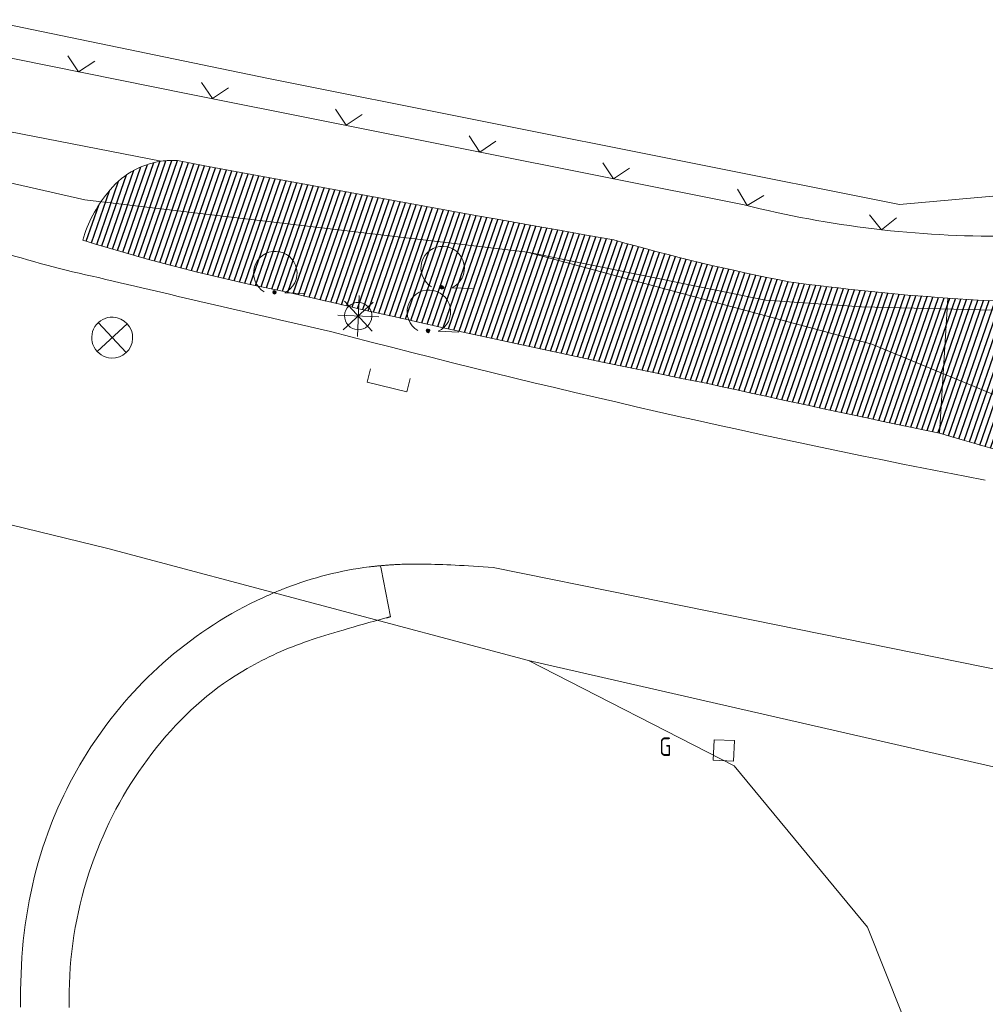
# Model space of a CAD drawing. Header units: metres. Extents: x 345144 to 348639, y 5629211 to 5635235.
# Tile 867 of 1056: x 347948 to 347983, y 5630359 to 5630395. Entities that reach past the tile are written whole.
import ezdxf

# ---------------------------------------------------------------- set-up
doc = ezdxf.new("R2010")
doc.units = ezdxf.units.M
doc.header["$MEASUREMENT"] = 0
for name, color, linetype in [('028 Geländeform', 7, 'Continuous'), ('065-066 Ver_Entsorgung', 7, 'Continuous'), ('065-066 Ver_Entsorgung Ausg.', 7, 'Continuous'), ('081-083 Topographie', 7, 'Continuous'), ('AX Flurstück', 7, 'Continuous'), ('Definitionslinie', 7, 'Continuous')]:
    doc.layers.add(name, color=color, linetype=linetype)
doc.styles.add('DIN-6776-IT', font='txt', dxfattribs={"height": 1})
pattern_1 = [(250.9552151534, (0, 0), (0.1890527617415, -0.065261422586), [])]

# ---------------------------------------------------------------- blocks, each defined once
blk = doc.blocks.new('alk_3504_nrw')
at = {"color": 134, "lineweight": 5, "true_color": 0x00b2b2, "flags": 128}
for points in [[(-0.729333, -0.684), (-0.707333, -0.707333), (0.707333, 0.707333)], [(-0.707333, 0.707333), (0.707333, -0.707333)]]:
    blk.add_lwpolyline(points, dxfattribs=at)
at = {"color": 134, "lineweight": 5, "true_color": 0x00b2b2}
for start, end in [(90, -90), (-90, 90)]:
    blk.add_arc((0, 0), 1, start, end, dxfattribs=at)
blk = doc.blocks.new('alk_5742_nrw')
at = {"color": 134, "lineweight": 5, "true_color": 0x00b2b2, "flags": 128}
for points in [[(0, -1), (0, 1)], [(0.707333, -0.707333), (-0.707333, 0.707333)], [(-0.707333, -0.707333), (0.707333, 0.707333)], [(1, 0), (-1, 0)]]:
    blk.add_lwpolyline(points, dxfattribs=at)
at = {"color": 134, "lineweight": 5, "true_color": 0x00b2b2}
for start, end in [(0, 180), (180, 0)]:
    blk.add_arc((0, 0), 0.666667, start, end, dxfattribs=at)
blk = doc.blocks.new('alk_3426_nrw')
at = {"color": 134, "lineweight": 5, "true_color": 0x00b2b2, "flags": 128}
blk.add_lwpolyline([(-1, -1), (-1, 1), (1, 1), (1, -1), (-1, -1)], dxfattribs=at)
blk = doc.blocks.new('alk_7100_nrwx2')
at = {"true_color": 0x2e2e2e}
h = blk.add_hatch(color=250, dxfattribs=at)
edge = h.paths.add_edge_path(flags=0)
edge.add_arc((0.024073, -0.597267), 0.057254, 180, 360, ccw=False)
edge.add_arc((0.024073, -0.597267), 0.057255, 0, 180, ccw=False)
at = {"color": 250, "lineweight": 5, "true_color": 0x2e2e2e, "flags": 128}
blk.add_lwpolyline([(0.349382, -0.597267), (1, -0.597267)], dxfattribs=at)
at = {"color": 250, "lineweight": 5, "true_color": 0x2e2e2e}
for centre, radius, start, end in [((0.024073, 0.012362), 0.690995, -61.9148169, -118.0851831), ((0.024073, -0.597267), 0.057255, 0, 180), ((0.024073, -0.597267), 0.057254, 180, 0)]:
    blk.add_arc(centre, radius, start, end, dxfattribs=at)
blk = doc.blocks.new('swc_strasseneinlauf')
at = {"color": 7, "lineweight": 5, "flags": 128}
blk.add_lwpolyline([(-1, 0), (-1, -0.666667), (1, -0.666667), (1, 0)], dxfattribs=at)

msp = doc.modelspace()

# ---------------------------------------------------------------- hatches: boundary and pattern name
at = {"layer": '028 Geländeform', "true_color": 0xb27500}
h = msp.add_hatch(dxfattribs=at)
h.set_pattern_fill('_USER', color=44, scale=0.2, angle=250.9552152, style=0, pattern_type=0)
h.set_pattern_definition(pattern_1)
edge = h.paths.add_edge_path(flags=0)
edge.add_line((347996.101, 5630377.198), (347995.091, 5630377.323))
edge.add_line((347995.091, 5630377.323), (347995.091, 5630377.323))
edge.add_line((347995.091, 5630377.323), (347994.663625, 5630377.37725))
edge.add_line((347994.663625, 5630377.37725), (347994.236188, 5630377.430969))
edge.add_line((347994.236188, 5630377.430969), (347993.80875, 5630377.484688))
edge.add_line((347993.80875, 5630377.484688), (347993.38125, 5630377.537875))
edge.add_line((347993.38125, 5630377.537875), (347992.95375, 5630377.591063))
edge.add_line((347992.95375, 5630377.591063), (347992.526188, 5630377.643719))
edge.add_line((347992.526188, 5630377.643719), (347992.098625, 5630377.696375))
edge.add_line((347992.098625, 5630377.696375), (347991.671, 5630377.7485))
edge.add_line((347991.671, 5630377.7485), (347991.243375, 5630377.800625))
edge.add_line((347991.243375, 5630377.800625), (347990.815688, 5630377.852219))
edge.add_line((347990.815688, 5630377.852219), (347990.388, 5630377.903813))
edge.add_line((347990.388, 5630377.903813), (347989.96025, 5630377.954875))
edge.add_line((347989.96025, 5630377.954875), (347989.5325, 5630378.005938))
edge.add_line((347989.5325, 5630378.005938), (347989.104688, 5630378.056469))
edge.add_line((347989.104688, 5630378.056469), (347988.676875, 5630378.107))
edge.add_line((347988.676875, 5630378.107), (347988.249, 5630378.157))
edge.add_line((347988.249, 5630378.157), (347988.249, 5630378.157))
edge.add_line((347988.249, 5630378.157), (347987.827625, 5630378.277375))
edge.add_line((347987.827625, 5630378.277375), (347987.406375, 5630378.398187))
edge.add_line((347987.406375, 5630378.398187), (347986.985125, 5630378.519))
edge.add_line((347986.985125, 5630378.519), (347986.564, 5630378.64025))
edge.add_line((347986.564, 5630378.64025), (347986.142875, 5630378.7615))
edge.add_line((347986.142875, 5630378.7615), (347985.721875, 5630378.883188))
edge.add_line((347985.721875, 5630378.883188), (347985.300875, 5630379.004875))
edge.add_line((347985.300875, 5630379.004875), (347984.88, 5630379.127))
edge.add_line((347984.88, 5630379.127), (347984.459125, 5630379.249125))
edge.add_line((347984.459125, 5630379.249125), (347984.038375, 5630379.371688))
edge.add_line((347984.038375, 5630379.371688), (347983.617625, 5630379.49425))
edge.add_line((347983.617625, 5630379.49425), (347983.197, 5630379.61725))
edge.add_line((347983.197, 5630379.61725), (347982.776375, 5630379.74025))
edge.add_line((347982.776375, 5630379.74025), (347982.355875, 5630379.863688))
edge.add_line((347982.355875, 5630379.863688), (347981.935375, 5630379.987125))
edge.add_line((347981.935375, 5630379.987125), (347981.515, 5630380.111))
edge.add_line((347981.515, 5630380.111), (347981.515, 5630380.111))
edge.add_line((347981.515, 5630380.111), (347981.826, 5630385.058))
edge.add_line((347981.826, 5630385.058), (347981.826, 5630385.058))
edge.add_line((347981.826, 5630385.058), (347982.9355, 5630384.979875))
edge.add_line((347982.9355, 5630384.979875), (347984.041641, 5630384.943406))
edge.add_line((347984.041641, 5630384.943406), (347985.147781, 5630384.906938))
edge.add_line((347985.147781, 5630384.906938), (347986.250563, 5630384.912125))
edge.add_line((347986.250563, 5630384.912125), (347987.353344, 5630384.917313))
edge.add_line((347987.353344, 5630384.917313), (347988.452766, 5630384.964156))
edge.add_line((347988.452766, 5630384.964156), (347989.552187, 5630385.011))
edge.add_line((347989.552187, 5630385.011), (347990.64825, 5630385.0995))
edge.add_line((347990.64825, 5630385.0995), (347991.744313, 5630385.188))
edge.add_line((347991.744313, 5630385.188), (347992.837016, 5630385.318156))
edge.add_line((347992.837016, 5630385.318156), (347993.929719, 5630385.448313))
edge.add_line((347993.929719, 5630385.448313), (347995.019063, 5630385.620125))
edge.add_line((347995.019063, 5630385.620125), (347996.108406, 5630385.791938))
edge.add_line((347996.108406, 5630385.791938), (347997.194391, 5630386.005406))
edge.add_line((347997.194391, 5630386.005406), (347998.280375, 5630386.218875))
edge.add_line((347998.280375, 5630386.218875), (347999.363, 5630386.474))
edge.add_line((347999.363, 5630386.474), (347999.363, 5630386.474))
edge.add_line((347999.363, 5630386.474), (348000.2795, 5630386.7335))
edge.add_line((348000.2795, 5630386.7335), (348001.162672, 5630387.047609))
edge.add_line((348001.162672, 5630387.047609), (348002.045844, 5630387.361719))
edge.add_line((348002.045844, 5630387.361719), (348002.895688, 5630387.730438))
edge.add_line((348002.895688, 5630387.730438), (348003.745531, 5630388.099156))
edge.add_line((348003.745531, 5630388.099156), (348004.562047, 5630388.522484))
edge.add_line((348004.562047, 5630388.522484), (348005.378563, 5630388.945813))
edge.add_line((348005.378563, 5630388.945813), (348006.16175, 5630389.42375))
edge.add_line((348006.16175, 5630389.42375), (348006.944938, 5630389.901688))
edge.add_line((348006.944938, 5630389.901688), (348007.694797, 5630390.434234))
edge.add_line((348007.694797, 5630390.434234), (348008.444656, 5630390.966781))
edge.add_line((348008.444656, 5630390.966781), (348009.161188, 5630391.553938))
edge.add_line((348009.161188, 5630391.553938), (348009.877719, 5630392.141094))
edge.add_line((348009.877719, 5630392.141094), (348010.560922, 5630392.782859))
edge.add_line((348010.560922, 5630392.782859), (348011.244125, 5630393.424625))
edge.add_line((348011.244125, 5630393.424625), (348011.894, 5630394.121))
edge.add_line((348011.894, 5630394.121), (348011.894, 5630394.121))
edge.add_line((348011.894, 5630394.121), (348012.36625, 5630394.644375))
edge.add_line((348012.36625, 5630394.644375), (348012.822047, 5630395.179469))
edge.add_line((348012.822047, 5630395.179469), (348013.277844, 5630395.714563))
edge.add_line((348013.277844, 5630395.714563), (348013.717188, 5630396.261375))
edge.add_line((348013.717188, 5630396.261375), (348014.156531, 5630396.808188))
edge.add_line((348014.156531, 5630396.808188), (348014.579422, 5630397.366719))
edge.add_line((348014.579422, 5630397.366719), (348015.002313, 5630397.92525))
edge.add_line((348015.002313, 5630397.92525), (348015.40875, 5630398.4955))
edge.add_line((348015.40875, 5630398.4955), (348015.815188, 5630399.06575))
edge.add_line((348015.815188, 5630399.06575), (348016.205172, 5630399.647719))
edge.add_line((348016.205172, 5630399.647719), (348016.595156, 5630400.229688))
edge.add_line((348016.595156, 5630400.229688), (348016.968688, 5630400.823375))
edge.add_line((348016.968688, 5630400.823375), (348017.342219, 5630401.417063))
edge.add_line((348017.342219, 5630401.417063), (348017.699297, 5630402.022469))
edge.add_line((348017.699297, 5630402.022469), (348018.056375, 5630402.627875))
edge.add_line((348018.056375, 5630402.627875), (348018.397, 5630403.245))
edge.add_line((348018.397, 5630403.245), (348018.397, 5630403.245))
edge.add_line((348018.397, 5630403.245), (348018.57825, 5630403.627125))
edge.add_line((348018.57825, 5630403.627125), (348018.750813, 5630404.012453))
edge.add_line((348018.750813, 5630404.012453), (348018.923375, 5630404.397781))
edge.add_line((348018.923375, 5630404.397781), (348019.08725, 5630404.786313))
edge.add_line((348019.08725, 5630404.786313), (348019.251125, 5630405.174844))
edge.add_line((348019.251125, 5630405.174844), (348019.406312, 5630405.566578))
edge.add_line((348019.406312, 5630405.566578), (348019.5615, 5630405.958313))
edge.add_line((348019.5615, 5630405.958313), (348019.708, 5630406.35325))
edge.add_line((348019.708, 5630406.35325), (348019.8545, 5630406.748188))
edge.add_line((348019.8545, 5630406.748188), (348019.992313, 5630407.146328))
edge.add_line((348019.992313, 5630407.146328), (348020.130125, 5630407.544469))
edge.add_line((348020.130125, 5630407.544469), (348020.25925, 5630407.945813))
edge.add_line((348020.25925, 5630407.945813), (348020.388375, 5630408.347156))
edge.add_line((348020.388375, 5630408.347156), (348020.508813, 5630408.751703))
edge.add_line((348020.508813, 5630408.751703), (348020.62925, 5630409.15625))
edge.add_line((348020.62925, 5630409.15625), (348020.741, 5630409.564))
edge.add_arc((348022.069, 5630409.486), 1.330289, 78.9941107, 176.6385976, ccw=False)
edge.add_line((348022.323, 5630410.792), (348022.427125, 5630410.79225))
edge.add_line((348022.427125, 5630410.79225), (348022.529188, 5630410.785484))
edge.add_line((348022.529188, 5630410.785484), (348022.63125, 5630410.778719))
edge.add_line((348022.63125, 5630410.778719), (348022.73125, 5630410.764938))
edge.add_line((348022.73125, 5630410.764938), (348022.83125, 5630410.751156))
edge.add_line((348022.83125, 5630410.751156), (348022.929188, 5630410.730359))
edge.add_line((348022.929188, 5630410.730359), (348023.027125, 5630410.709562))
edge.add_line((348023.027125, 5630410.709562), (348023.123, 5630410.68175))
edge.add_line((348023.123, 5630410.68175), (348023.218875, 5630410.653938))
edge.add_line((348023.218875, 5630410.653938), (348023.312688, 5630410.619109))
edge.add_line((348023.312688, 5630410.619109), (348023.4065, 5630410.584281))
edge.add_line((348023.4065, 5630410.584281), (348023.49825, 5630410.542437))
edge.add_line((348023.49825, 5630410.542437), (348023.59, 5630410.500594))
edge.add_line((348023.59, 5630410.500594), (348023.679688, 5630410.451734))
edge.add_line((348023.679688, 5630410.451734), (348023.769375, 5630410.402875))
edge.add_line((348023.769375, 5630410.402875), (348023.857, 5630410.347))
edge.add_line((348023.857, 5630410.347), (348023.857, 5630410.347))
edge.add_line((348023.857, 5630410.347), (348023.90525, 5630410.170125))
edge.add_line((348023.90525, 5630410.170125), (348023.951984, 5630409.992875))
edge.add_line((348023.951984, 5630409.992875), (348023.998719, 5630409.815625))
edge.add_line((348023.998719, 5630409.815625), (348024.043938, 5630409.638))
edge.add_line((348024.043938, 5630409.638), (348024.089156, 5630409.460375))
edge.add_line((348024.089156, 5630409.460375), (348024.132859, 5630409.282375))
edge.add_line((348024.132859, 5630409.282375), (348024.176563, 5630409.104375))
edge.add_line((348024.176563, 5630409.104375), (348024.21875, 5630408.926))
edge.add_line((348024.21875, 5630408.926), (348024.260938, 5630408.747625))
edge.add_line((348024.260938, 5630408.747625), (348024.301609, 5630408.568875))
edge.add_line((348024.301609, 5630408.568875), (348024.342281, 5630408.390125))
edge.add_line((348024.342281, 5630408.390125), (348024.381438, 5630408.211))
edge.add_line((348024.381438, 5630408.211), (348024.420594, 5630408.031875))
edge.add_line((348024.420594, 5630408.031875), (348024.458234, 5630407.852375))
edge.add_line((348024.458234, 5630407.852375), (348024.495875, 5630407.672875))
edge.add_line((348024.495875, 5630407.672875), (348024.532, 5630407.493))
edge.add_line((348024.532, 5630407.493), (348024.532, 5630407.493))
edge.add_line((348024.532, 5630407.493), (348024.5815, 5630406.805625))
edge.add_line((348024.5815, 5630406.805625), (348024.597172, 5630406.122594))
edge.add_line((348024.597172, 5630406.122594), (348024.612844, 5630405.439562))
edge.add_line((348024.612844, 5630405.439562), (348024.594688, 5630404.760875))
edge.add_line((348024.594688, 5630404.760875), (348024.576531, 5630404.082188))
edge.add_line((348024.576531, 5630404.082188), (348024.524547, 5630403.407844))
edge.add_line((348024.524547, 5630403.407844), (348024.472563, 5630402.7335))
edge.add_line((348024.472563, 5630402.7335), (348024.38675, 5630402.0635))
edge.add_line((348024.38675, 5630402.0635), (348024.300937, 5630401.3935))
edge.add_line((348024.300937, 5630401.3935), (348024.181297, 5630400.727844))
edge.add_line((348024.181297, 5630400.727844), (348024.061656, 5630400.062188))
edge.add_line((348024.061656, 5630400.062188), (348023.908187, 5630399.400875))
edge.add_line((348023.908187, 5630399.400875), (348023.754719, 5630398.739563))
edge.add_line((348023.754719, 5630398.739563), (348023.567422, 5630398.082594))
edge.add_line((348023.567422, 5630398.082594), (348023.380125, 5630397.425625))
edge.add_line((348023.380125, 5630397.425625), (348023.159, 5630396.773))
edge.add_line((348023.159, 5630396.773), (348023.159, 5630396.773))
edge.add_line((348023.159, 5630396.773), (348022.90425, 5630395.92825))
edge.add_line((348022.90425, 5630395.92825), (348022.595406, 5630395.119984))
edge.add_line((348022.595406, 5630395.119984), (348022.286563, 5630394.311719))
edge.add_line((348022.286563, 5630394.311719), (348021.923625, 5630393.539938))
edge.add_line((348021.923625, 5630393.539938), (348021.560688, 5630392.768156))
edge.add_line((348021.560688, 5630392.768156), (348021.143656, 5630392.032859))
edge.add_line((348021.143656, 5630392.032859), (348020.726625, 5630391.297563))
edge.add_line((348020.726625, 5630391.297563), (348020.2555, 5630390.59875))
edge.add_line((348020.2555, 5630390.59875), (348019.784375, 5630389.899937))
edge.add_line((348019.784375, 5630389.899937), (348019.259156, 5630389.237609))
edge.add_line((348019.259156, 5630389.237609), (348018.733938, 5630388.575281))
edge.add_line((348018.733938, 5630388.575281), (348018.154625, 5630387.949438))
edge.add_line((348018.154625, 5630387.949438), (348017.575313, 5630387.323594))
edge.add_line((348017.575313, 5630387.323594), (348016.941906, 5630386.734234))
edge.add_line((348016.941906, 5630386.734234), (348016.3085, 5630386.144875))
edge.add_line((348016.3085, 5630386.144875), (348015.621, 5630385.592))
edge.add_line((348015.621, 5630385.592), (348015.621, 5630385.592))
edge.add_line((348015.621, 5630385.592), (348015.30175, 5630385.305125))
edge.add_line((348015.30175, 5630385.305125), (348014.974516, 5630385.029922))
edge.add_line((348014.974516, 5630385.029922), (348014.647281, 5630384.754719))
edge.add_line((348014.647281, 5630384.754719), (348014.312062, 5630384.491188))
edge.add_line((348014.312062, 5630384.491188), (348013.976844, 5630384.227656))
edge.add_line((348013.976844, 5630384.227656), (348013.633641, 5630383.975797))
edge.add_line((348013.633641, 5630383.975797), (348013.290437, 5630383.723938))
edge.add_line((348013.290437, 5630383.723938), (348012.93925, 5630383.48375))
edge.add_line((348012.93925, 5630383.48375), (348012.588062, 5630383.243563))
edge.add_line((348012.588062, 5630383.243563), (348012.228891, 5630383.015047))
edge.add_line((348012.228891, 5630383.015047), (348011.869719, 5630382.786531))
edge.add_line((348011.869719, 5630382.786531), (348011.502562, 5630382.569688))
edge.add_line((348011.502562, 5630382.569688), (348011.135406, 5630382.352844))
edge.add_line((348011.135406, 5630382.352844), (348010.760266, 5630382.147672))
edge.add_line((348010.760266, 5630382.147672), (348010.385125, 5630381.9425))
edge.add_line((348010.385125, 5630381.9425), (348010.002, 5630381.749))
edge.add_line((348010.002, 5630381.749), (348010.002, 5630381.749))
edge.add_line((348010.002, 5630381.749), (348009.4145, 5630381.461625))
edge.add_line((348009.4145, 5630381.461625), (348008.820828, 5630381.191547))
edge.add_line((348008.820828, 5630381.191547), (348008.227156, 5630380.921469))
edge.add_line((348008.227156, 5630380.921469), (348007.627313, 5630380.668688))
edge.add_line((348007.627313, 5630380.668688), (348007.027469, 5630380.415906))
edge.add_line((348007.027469, 5630380.415906), (348006.421453, 5630380.180422))
edge.add_line((348006.421453, 5630380.180422), (348005.815438, 5630379.944938))
edge.add_line((348005.815438, 5630379.944938), (348005.20325, 5630379.72675))
edge.add_line((348005.20325, 5630379.72675), (348004.591063, 5630379.508563))
edge.add_line((348004.591063, 5630379.508563), (348003.972703, 5630379.307672))
edge.add_line((348003.972703, 5630379.307672), (348003.354344, 5630379.106781))
edge.add_line((348003.354344, 5630379.106781), (348002.729813, 5630378.923188))
edge.add_line((348002.729813, 5630378.923188), (348002.105281, 5630378.739594))
edge.add_line((348002.105281, 5630378.739594), (348001.474578, 5630378.573297))
edge.add_line((348001.474578, 5630378.573297), (348000.843875, 5630378.407))
edge.add_line((348000.843875, 5630378.407), (348000.207, 5630378.258))
edge.add_line((348000.207, 5630378.258), (348000.207, 5630378.258))
edge.add_line((348000.207, 5630378.258), (347999.961, 5630378.211625))
edge.add_line((347999.961, 5630378.211625), (347999.714625, 5630378.174469))
edge.add_line((347999.714625, 5630378.174469), (347999.46825, 5630378.137313))
edge.add_line((347999.46825, 5630378.137313), (347999.2215, 5630378.109375))
edge.add_line((347999.2215, 5630378.109375), (347998.97475, 5630378.081438))
edge.add_line((347998.97475, 5630378.081438), (347998.727625, 5630378.062719))
edge.add_line((347998.727625, 5630378.062719), (347998.4805, 5630378.044))
edge.add_line((347998.4805, 5630378.044), (347998.233, 5630378.0345))
edge.add_line((347998.233, 5630378.0345), (347997.9855, 5630378.025))
edge.add_line((347997.9855, 5630378.025), (347997.737625, 5630378.024719))
edge.add_line((347997.737625, 5630378.024719), (347997.48975, 5630378.024438))
edge.add_line((347997.48975, 5630378.024438), (347997.2415, 5630378.033375))
edge.add_line((347997.2415, 5630378.033375), (347996.99325, 5630378.042312))
edge.add_line((347996.99325, 5630378.042312), (347996.744625, 5630378.060469))
edge.add_line((347996.744625, 5630378.060469), (347996.496, 5630378.078625))
edge.add_line((347996.496, 5630378.078625), (347996.247, 5630378.106))
edge.add_line((347996.247, 5630378.106), (347996.247, 5630378.106))
edge.add_line((347996.247, 5630378.106), (347996.101, 5630377.198))
h = msp.add_hatch(dxfattribs=at)
h.set_pattern_fill('_USER', color=44, scale=0.2, angle=250.9552152, style=0, pattern_type=0)
h.set_pattern_definition(pattern_1)
edge = h.paths.add_edge_path(flags=0)
edge.add_line((347981.826, 5630385.058), (347981.515, 5630380.111))
edge.add_line((347981.515, 5630380.111), (347981.515, 5630380.111))
edge.add_line((347981.515, 5630380.111), (347980.984, 5630380.221))
edge.add_line((347980.984, 5630380.221), (347980.453172, 5630380.331844))
edge.add_line((347980.453172, 5630380.331844), (347979.922344, 5630380.442688))
edge.add_line((347979.922344, 5630380.442688), (347979.391688, 5630380.554375))
edge.add_line((347979.391688, 5630380.554375), (347978.861031, 5630380.666063))
edge.add_line((347978.861031, 5630380.666063), (347978.330547, 5630380.778594))
edge.add_line((347978.330547, 5630380.778594), (347977.800063, 5630380.891125))
edge.add_line((347977.800063, 5630380.891125), (347977.26975, 5630381.0045))
edge.add_line((347977.26975, 5630381.0045), (347976.739438, 5630381.117875))
edge.add_line((347976.739438, 5630381.117875), (347976.209297, 5630381.232094))
edge.add_line((347976.209297, 5630381.232094), (347975.679156, 5630381.346313))
edge.add_line((347975.679156, 5630381.346313), (347975.149188, 5630381.461375))
edge.add_line((347975.149188, 5630381.461375), (347974.619219, 5630381.576438))
edge.add_line((347974.619219, 5630381.576438), (347974.089422, 5630381.692344))
edge.add_line((347974.089422, 5630381.692344), (347973.559625, 5630381.80825))
edge.add_line((347973.559625, 5630381.80825), (347973.03, 5630381.925))
edge.add_line((347973.03, 5630381.925), (347973.03, 5630381.925))
edge.add_line((347973.03, 5630381.925), (347972.06325, 5630382.119375))
edge.add_line((347972.06325, 5630382.119375), (347971.097344, 5630382.317547))
edge.add_line((347971.097344, 5630382.317547), (347970.131438, 5630382.515719))
edge.add_line((347970.131438, 5630382.515719), (347969.166375, 5630382.717688))
edge.add_line((347969.166375, 5630382.717688), (347968.201313, 5630382.919656))
edge.add_line((347968.201313, 5630382.919656), (347967.237094, 5630383.125422))
edge.add_line((347967.237094, 5630383.125422), (347966.272875, 5630383.331188))
edge.add_line((347966.272875, 5630383.331188), (347965.3095, 5630383.54075))
edge.add_line((347965.3095, 5630383.54075), (347964.346125, 5630383.750313))
edge.add_line((347964.346125, 5630383.750313), (347963.383594, 5630383.963672))
edge.add_line((347963.383594, 5630383.963672), (347962.421063, 5630384.177031))
edge.add_line((347962.421063, 5630384.177031), (347961.459375, 5630384.394188))
edge.add_line((347961.459375, 5630384.394188), (347960.497687, 5630384.611344))
edge.add_line((347960.497687, 5630384.611344), (347959.536844, 5630384.832297))
edge.add_line((347959.536844, 5630384.832297), (347958.576, 5630385.05325))
edge.add_line((347958.576, 5630385.05325), (347957.616, 5630385.278))
edge.add_line((347957.616, 5630385.278), (347957.616, 5630385.278))
edge.add_line((347957.616, 5630385.278), (347957.141375, 5630385.372125))
edge.add_line((347957.141375, 5630385.372125), (347956.668344, 5630385.472531))
edge.add_line((347956.668344, 5630385.472531), (347956.195313, 5630385.572938))
edge.add_line((347956.195313, 5630385.572938), (347955.723875, 5630385.679625))
edge.add_line((347955.723875, 5630385.679625), (347955.252438, 5630385.786313))
edge.add_line((347955.252438, 5630385.786313), (347954.782594, 5630385.899281))
edge.add_line((347954.782594, 5630385.899281), (347954.31275, 5630386.01225))
edge.add_line((347954.31275, 5630386.01225), (347953.8445, 5630386.1315))
edge.add_line((347953.8445, 5630386.1315), (347953.37625, 5630386.25075))
edge.add_line((347953.37625, 5630386.25075), (347952.909594, 5630386.376281))
edge.add_line((347952.909594, 5630386.376281), (347952.442937, 5630386.501813))
edge.add_line((347952.442937, 5630386.501813), (347951.977875, 5630386.633625))
edge.add_line((347951.977875, 5630386.633625), (347951.512813, 5630386.765438))
edge.add_line((347951.512813, 5630386.765438), (347951.049344, 5630386.903531))
edge.add_line((347951.049344, 5630386.903531), (347950.585875, 5630387.041625))
edge.add_line((347950.585875, 5630387.041625), (347950.124, 5630387.186))
edge.add_line((347950.124, 5630387.186), (347950.124, 5630387.186))
edge.add_line((347950.124, 5630387.186), (347950.1575, 5630387.30625))
edge.add_line((347950.1575, 5630387.30625), (347950.196844, 5630387.423406))
edge.add_line((347950.196844, 5630387.423406), (347950.236188, 5630387.540563))
edge.add_line((347950.236188, 5630387.540563), (347950.281375, 5630387.654625))
edge.add_line((347950.281375, 5630387.654625), (347950.326563, 5630387.768688))
edge.add_line((347950.326563, 5630387.768688), (347950.377594, 5630387.879656))
edge.add_line((347950.377594, 5630387.879656), (347950.428625, 5630387.990625))
edge.add_line((347950.428625, 5630387.990625), (347950.4855, 5630388.0985))
edge.add_line((347950.4855, 5630388.0985), (347950.542375, 5630388.206375))
edge.add_line((347950.542375, 5630388.206375), (347950.605094, 5630388.311156))
edge.add_line((347950.605094, 5630388.311156), (347950.667813, 5630388.415938))
edge.add_line((347950.667813, 5630388.415938), (347950.736375, 5630388.517625))
edge.add_line((347950.736375, 5630388.517625), (347950.804938, 5630388.619313))
edge.add_line((347950.804938, 5630388.619313), (347950.879344, 5630388.717906))
edge.add_line((347950.879344, 5630388.717906), (347950.95375, 5630388.8165))
edge.add_line((347950.95375, 5630388.8165), (347951.034, 5630388.912))
edge.add_arc((347953.405, 5630387.153), 2.95224, 97.9846053, 143.4289801, ccw=False)
edge.add_arc((347953.405, 5630387.153), 2.951615, 86.4260873, 97.9846053, ccw=False)
edge.add_line((347953.589, 5630390.099), (347954.587875, 5630389.911375))
edge.add_line((347954.587875, 5630389.911375), (347955.587031, 5630389.725234))
edge.add_line((347955.587031, 5630389.725234), (347956.586188, 5630389.539094))
edge.add_line((347956.586188, 5630389.539094), (347957.585625, 5630389.354438))
edge.add_line((347957.585625, 5630389.354438), (347958.585063, 5630389.169781))
edge.add_line((347958.585063, 5630389.169781), (347959.584781, 5630388.986609))
edge.add_line((347959.584781, 5630388.986609), (347960.5845, 5630388.803437))
edge.add_line((347960.5845, 5630388.803437), (347961.5845, 5630388.62175))
edge.add_line((347961.5845, 5630388.62175), (347962.5845, 5630388.440063))
edge.add_line((347962.5845, 5630388.440063), (347963.584781, 5630388.259859))
edge.add_line((347963.584781, 5630388.259859), (347964.585063, 5630388.079656))
edge.add_line((347964.585063, 5630388.079656), (347965.585625, 5630387.900937))
edge.add_line((347965.585625, 5630387.900937), (347966.586188, 5630387.722219))
edge.add_line((347966.586188, 5630387.722219), (347967.587031, 5630387.544984))
edge.add_line((347967.587031, 5630387.544984), (347968.587875, 5630387.36775))
edge.add_line((347968.587875, 5630387.36775), (347969.589, 5630387.192))
edge.add_line((347969.589, 5630387.192), (347969.589, 5630387.192))
edge.add_line((347969.589, 5630387.192), (347969.98525, 5630387.07875))
edge.add_line((347969.98525, 5630387.07875), (347970.382547, 5630386.969875))
edge.add_line((347970.382547, 5630386.969875), (347970.779844, 5630386.861))
edge.add_line((347970.779844, 5630386.861), (347971.178188, 5630386.7565))
edge.add_line((347971.178188, 5630386.7565), (347971.576531, 5630386.652))
edge.add_line((347971.576531, 5630386.652), (347971.975922, 5630386.551875))
edge.add_line((347971.975922, 5630386.551875), (347972.375313, 5630386.45175))
edge.add_line((347972.375313, 5630386.45175), (347972.77575, 5630386.356))
edge.add_line((347972.77575, 5630386.356), (347973.176188, 5630386.26025))
edge.add_line((347973.176188, 5630386.26025), (347973.577672, 5630386.168875))
edge.add_line((347973.577672, 5630386.168875), (347973.979156, 5630386.0775))
edge.add_line((347973.979156, 5630386.0775), (347974.381688, 5630385.9905))
edge.add_line((347974.381688, 5630385.9905), (347974.784219, 5630385.9035))
edge.add_line((347974.784219, 5630385.9035), (347975.187797, 5630385.820875))
edge.add_line((347975.187797, 5630385.820875), (347975.591375, 5630385.73825))
edge.add_line((347975.591375, 5630385.73825), (347975.996, 5630385.66))
edge.add_line((347975.996, 5630385.66), (347975.996, 5630385.66))
edge.add_line((347975.996, 5630385.66), (347976.359125, 5630385.6105))
edge.add_line((347976.359125, 5630385.6105), (347976.722563, 5630385.563969))
edge.add_line((347976.722563, 5630385.563969), (347977.086, 5630385.517438))
edge.add_line((347977.086, 5630385.517438), (347977.44975, 5630385.473875))
edge.add_line((347977.44975, 5630385.473875), (347977.8135, 5630385.430312))
edge.add_line((347977.8135, 5630385.430312), (347978.177562, 5630385.389719))
edge.add_line((347978.177562, 5630385.389719), (347978.541625, 5630385.349125))
edge.add_line((347978.541625, 5630385.349125), (347978.906, 5630385.3115))
edge.add_line((347978.906, 5630385.3115), (347979.270375, 5630385.273875))
edge.add_line((347979.270375, 5630385.273875), (347979.635062, 5630385.239219))
edge.add_line((347979.635062, 5630385.239219), (347979.99975, 5630385.204563))
edge.add_line((347979.99975, 5630385.204563), (347980.36475, 5630385.172875))
edge.add_line((347980.36475, 5630385.172875), (347980.72975, 5630385.141188))
edge.add_line((347980.72975, 5630385.141188), (347981.095063, 5630385.112469))
edge.add_line((347981.095063, 5630385.112469), (347981.460375, 5630385.08375))
edge.add_line((347981.460375, 5630385.08375), (347981.826, 5630385.058))

# ---------------------------------------------------------------- linework, layer by layer
at = {"layer": '081-083 Topographie', "color": 7, "linetype": 'Continuous', "lineweight": 5}
for centre, radius, start, end in [((347959.701, 5630427.199), 42.357635, -112.8451366, -102.2745436), ((348180.352, 5631357.163), 998.132521, -103.302116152, -102.801243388), ((348051.377, 5630734.063), 362.15216, -104.74613163, -100.85100066)]:
    msp.add_arc(centre, radius, start, end, dxfattribs=at)
at = {"layer": 'AX Flurstück', "color": 8, "linetype": 'Continuous', "lineweight": 13, "true_color": 0x808080, "flags": 128}
for points in [[(348018.378, 5630526.155), (348027.25, 5630429.001), (348024.197, 5630413.474), (348021.431, 5630407.953), (348018.131, 5630400.852), (348012.399, 5630393.76), (348007.329, 5630389.393), (348001.502, 5630386.358), (347994.766, 5630384.86), (347987.378, 5630384.52), (347978.661, 5630384.744), (347975.149, 5630384.987), (347966.424, 5630386.742), (347950.191, 5630388.662), (347919.355, 5630395.668), (347874.559, 5630405.102), (347823.134, 5630415.917), (347814.031, 5630508.902)], [(348038.853, 5630367.26), (348035.866, 5630326.191), (348031.359, 5630325.446), (348032.862, 5630351.122), (348030.965, 5630398.28), (348029.596, 5630388.709), (348024.098, 5630380.717), (348015.54, 5630376.001), (348005.789, 5630375.887), (347989.438, 5630379.073), (347979.045, 5630383.367), (347966.424, 5630386.742), (347975.149, 5630384.987), (347978.661, 5630384.744), (347987.378, 5630384.52), (347994.766, 5630384.86), (348001.502, 5630386.358), (348007.329, 5630389.393), (348012.399, 5630393.76), (348018.131, 5630400.852), (348021.431, 5630407.953), (348024.197, 5630413.474), (348027.25, 5630429.001), (348018.378, 5630526.155)], [(347874.559, 5630405.102), (347919.355, 5630395.668), (347950.191, 5630388.662), (347966.424, 5630386.742), (347979.045, 5630383.367), (347989.438, 5630379.073), (348005.789, 5630375.887), (348015.54, 5630376.001), (348024.098, 5630380.717), (348029.596, 5630388.709), (348030.965, 5630398.28), (348032.862, 5630351.122), (348031.359, 5630325.446), (348029.914, 5630337.412), (348029.541, 5630345.493), (348027.549, 5630351.628), (348023.291, 5630356.664), (348017.779, 5630359.91), (348012.182, 5630361.318), (347966.457, 5630371.781), (347951.033, 5630375.879), (347917.315, 5630384.103), (347872.215, 5630393.72)], [(347951.033, 5630375.879), (347966.457, 5630371.781), (347973.995, 5630367.922), (347978.878, 5630362), (347980.776, 5630357.25), (347980.348, 5630348.181), (347979.176, 5630342.475), (347974.785, 5630337.099), (347966.077, 5630333.36), (347960.225, 5630332.917), (347950.512, 5630333.982), (347933.252, 5630337.965), (347895.649, 5630346.377), (347908.622, 5630345.51), (347920.361, 5630351.688), (347924.929, 5630370.795), (347917.315, 5630384.103), (347951.033, 5630375.879)], [(347966.457, 5630371.781), (348012.182, 5630361.318), (348005.77, 5630360.387), (348000.315, 5630355.666), (347997.537, 5630350.095), (347994.982, 5630345.085), (347980.348, 5630348.181), (347980.776, 5630357.25), (347978.878, 5630362), (347973.995, 5630367.922), (347966.457, 5630371.781)]]:
    msp.add_lwpolyline(points, dxfattribs=at)
at = {"layer": 'Definitionslinie', "color": 7, "linetype": 'Continuous', "lineweight": 5, "flags": 128}
for points in [[(347864.303, 5630406.91), (347865.938, 5630406.55), (347873.808, 5630404.817), (347875.361, 5630404.466), (347906.396, 5630397.518), (347917.075, 5630396.76), (347917.075, 5630396.76), (347919.594, 5630396.581), (347919.594, 5630396.581), (347931.966, 5630395.702), (347941.512, 5630395.056), (347942.465, 5630394.865), (347954.036, 5630392.537), (347974.361, 5630388.48)], [(347949.575, 5630393.944), (347949.967, 5630393.356), (347950.556, 5630393.748)], [(347954.476, 5630392.96), (347954.868, 5630392.372), (347955.456, 5630392.764)], [(347959.378, 5630391.98), (347959.771, 5630391.393), (347960.359, 5630391.785)], [(347964.281, 5630391.002), (347964.673, 5630390.414), (347965.261, 5630390.807)], [(347969.183, 5630390.023), (347969.576, 5630389.435), (347970.164, 5630389.827)], [(347974.113, 5630389.057), (347974.477, 5630388.451), (347975.083, 5630388.815)], [(347978.952, 5630388.117), (347979.393, 5630387.564), (347979.945, 5630388.005)]]:
    msp.add_lwpolyline(points, dxfattribs=at)
at = {"layer": 'Definitionslinie', "color": 219, "linetype": 'Continuous', "lineweight": 5, "true_color": 0x5c3d57, "flags": 128}
for points in [[(347998.157, 5630404.802), (347984.696, 5630397.405), (347985.392, 5630388.969), (347980.058, 5630388.485), (347956.926, 5630393.108), (347945.527, 5630395.468)], [(347940.871, 5630392.436), (347952.995, 5630390.076)], [(347947.840781, 5630359.07825), (347947.840438, 5630359.38375), (347947.840094, 5630359.68925), (347947.847984, 5630359.993563), (347947.855875, 5630360.297875), (347947.872, 5630360.601), (347947.888125, 5630360.904125), (347947.913953, 5630361.203438), (347947.939781, 5630361.50275), (347947.975312, 5630361.79825), (347948.010844, 5630362.09375), (347948.056078, 5630362.385438), (347948.101312, 5630362.677125), (347948.15625, 5630362.965), (347948.211188, 5630363.252875), (347948.275828, 5630363.536938), (347948.340469, 5630363.821), (347948.414813, 5630364.10125), (347948.489156, 5630364.3815), (347948.573203, 5630364.657938), (347948.65725, 5630364.934375), (347948.751, 5630365.207), (347948.751, 5630365.207), (347948.833375, 5630365.446375), (347948.923391, 5630365.682398), (347949.013406, 5630365.918422), (347949.111063, 5630366.151094), (347949.208719, 5630366.383766), (347949.314016, 5630366.613086), (347949.419313, 5630366.842406), (347949.53225, 5630367.068375), (347949.645188, 5630367.294344), (347949.765766, 5630367.516961), (347949.886344, 5630367.739578), (347950.014563, 5630367.958844), (347950.142781, 5630368.178109), (347950.278641, 5630368.394023), (347950.4145, 5630368.609938), (347950.558, 5630368.8225), (347950.7015, 5630369.035062), (347950.851172, 5630369.241773), (347951.000844, 5630369.448484), (347951.156687, 5630369.649344), (347951.312531, 5630369.850203), (347951.474547, 5630370.045211), (347951.636563, 5630370.240219), (347951.80475, 5630370.429375), (347951.972938, 5630370.618531), (347952.147297, 5630370.801836), (347952.321656, 5630370.985141), (347952.502188, 5630371.162594), (347952.682719, 5630371.340047), (347952.869422, 5630371.511648), (347953.056125, 5630371.68325), (347953.249, 5630371.849), (347953.249, 5630371.849), (347953.447375, 5630372.0195), (347953.650672, 5630372.182375), (347953.853969, 5630372.34525), (347954.062188, 5630372.5005), (347954.270406, 5630372.65575), (347954.483547, 5630372.803375), (347954.696688, 5630372.951), (347954.91475, 5630373.091), (347955.132813, 5630373.231), (347955.355797, 5630373.363375), (347955.578781, 5630373.49575), (347955.806688, 5630373.6205), (347956.034594, 5630373.74525), (347956.267422, 5630373.862375), (347956.50025, 5630373.9795), (347956.738, 5630374.089), (347956.738, 5630374.089), (347956.78775, 5630374.111875), (347956.837578, 5630374.134328), (347956.887406, 5630374.156781), (347956.937313, 5630374.178812), (347956.987219, 5630374.200844), (347957.037203, 5630374.222453), (347957.087188, 5630374.244062), (347957.13725, 5630374.26525), (347957.187313, 5630374.286437), (347957.237453, 5630374.307203), (347957.287594, 5630374.327969), (347957.337813, 5630374.348313), (347957.388031, 5630374.368656), (347957.438328, 5630374.388578), (347957.488625, 5630374.4085), (347957.539, 5630374.428), (347957.539, 5630374.428), (347957.728375, 5630374.501375), (347957.918531, 5630374.568594), (347958.108688, 5630374.635813), (347958.299625, 5630374.696875), (347958.490562, 5630374.757938), (347958.682281, 5630374.812844), (347958.874, 5630374.86775), (347959.0665, 5630374.9165), (347959.259, 5630374.96525), (347959.452281, 5630375.007844), (347959.645563, 5630375.050438), (347959.839625, 5630375.086875), (347960.033687, 5630375.123313), (347960.228531, 5630375.153594), (347960.423375, 5630375.183875), (347960.619, 5630375.208), (347960.619, 5630375.208), (347960.644625, 5630375.21125), (347960.670266, 5630375.214375), (347960.695906, 5630375.2175), (347960.721563, 5630375.2205), (347960.747219, 5630375.2235), (347960.772891, 5630375.226375), (347960.798563, 5630375.22925), (347960.82425, 5630375.232), (347960.849937, 5630375.23475), (347960.875641, 5630375.237375), (347960.901344, 5630375.24), (347960.927063, 5630375.2425), (347960.952781, 5630375.245), (347960.978516, 5630375.247375), (347961.00425, 5630375.24975), (347961.03, 5630375.252), (347961.03, 5630375.252), (347961.06725, 5630375.2555), (347961.104516, 5630375.258797), (347961.141781, 5630375.262094), (347961.179063, 5630375.265188), (347961.216344, 5630375.268281), (347961.253641, 5630375.271172), (347961.290938, 5630375.274063), (347961.32825, 5630375.27675), (347961.365563, 5630375.279438), (347961.402891, 5630375.281922), (347961.440219, 5630375.284406), (347961.477563, 5630375.286688), (347961.514906, 5630375.288969), (347961.552266, 5630375.291047), (347961.589625, 5630375.293125), (347961.627, 5630375.295), (347961.627, 5630375.295), (347961.6895, 5630375.29825), (347961.752063, 5630375.300953), (347961.814625, 5630375.303656), (347961.87725, 5630375.305813), (347961.939875, 5630375.307969), (347962.002562, 5630375.309578), (347962.06525, 5630375.311188), (347962.128, 5630375.31225), (347962.19075, 5630375.313313), (347962.253563, 5630375.313828), (347962.316375, 5630375.314344), (347962.37925, 5630375.314313), (347962.442125, 5630375.314281), (347962.505063, 5630375.313703), (347962.568, 5630375.313125), (347962.631, 5630375.312), (347962.631, 5630375.312), (347962.75725, 5630375.3095), (347962.8915, 5630375.30575), (347963.02575, 5630375.302), (347963.168, 5630375.297), (347963.31025, 5630375.292), (347963.4605, 5630375.28575), (347963.61075, 5630375.2795), (347963.769, 5630375.272), (347963.92725, 5630375.2645), (347964.0935, 5630375.25575), (347964.25975, 5630375.247), (347964.434, 5630375.237), (347964.60825, 5630375.227), (347964.7905, 5630375.21575), (347964.97275, 5630375.2045), (347965.163, 5630375.192), (347965.163, 5630375.192), (347970.472, 5630374.115), (347970.472, 5630374.115), (347970.477, 5630374.114), (347970.477, 5630374.114), (347988.118, 5630370.534)], [(347961.03, 5630375.252), (347961.052, 5630375.136), (347961.397, 5630373.381), (347961.397, 5630373.381), (347961.38675, 5630373.37825), (347961.376516, 5630373.3755), (347961.366281, 5630373.37275), (347961.356063, 5630373.37), (347961.345844, 5630373.36725), (347961.335641, 5630373.3645), (347961.325438, 5630373.36175), (347961.31525, 5630373.359), (347961.305063, 5630373.35625), (347961.294891, 5630373.3535), (347961.284719, 5630373.35075), (347961.274563, 5630373.348), (347961.264406, 5630373.34525), (347961.254266, 5630373.3425), (347961.244125, 5630373.33975), (347961.234, 5630373.337), (347961.234, 5630373.337), (347961.01925, 5630373.27925), (347960.813719, 5630373.222781), (347960.608188, 5630373.166313), (347960.411875, 5630373.111125), (347960.215563, 5630373.055938), (347960.028469, 5630373.002031), (347959.841375, 5630372.948125), (347959.6635, 5630372.8955), (347959.485625, 5630372.842875), (347959.316969, 5630372.791531), (347959.148313, 5630372.740188), (347958.988875, 5630372.690125), (347958.829438, 5630372.640063), (347958.679219, 5630372.591281), (347958.529, 5630372.5425), (347958.388, 5630372.495), (347958.388, 5630372.495), (347958.240375, 5630372.445125), (347958.094531, 5630372.391859), (347957.948688, 5630372.338594), (347957.804625, 5630372.281938), (347957.660563, 5630372.225281), (347957.518281, 5630372.165234), (347957.376, 5630372.105188), (347957.2355, 5630372.04175), (347957.095, 5630371.978313), (347956.956281, 5630371.911484), (347956.817563, 5630371.844656), (347956.680625, 5630371.774438), (347956.543688, 5630371.704219), (347956.408531, 5630371.630609), (347956.273375, 5630371.557), (347956.14, 5630371.48), (347956.14, 5630371.48), (347955.91975, 5630371.353), (347955.705336, 5630371.215781), (347955.490922, 5630371.078563), (347955.282344, 5630370.931125), (347955.073766, 5630370.783688), (347954.871023, 5630370.626031), (347954.668281, 5630370.468375), (347954.471375, 5630370.3005), (347954.274469, 5630370.132625), (347954.083398, 5630369.954531), (347953.892328, 5630369.776438), (347953.707094, 5630369.588125), (347953.521859, 5630369.399813), (347953.342461, 5630369.201281), (347953.163063, 5630369.00275), (347952.9895, 5630368.794), (347952.815938, 5630368.58525), (347952.650852, 5630368.370844), (347952.485766, 5630368.156437), (347952.329156, 5630367.936375), (347952.172547, 5630367.716313), (347952.024414, 5630367.490594), (347951.876281, 5630367.264875), (347951.736625, 5630367.0335), (347951.596969, 5630366.802125), (347951.465789, 5630366.565094), (347951.334609, 5630366.328063), (347951.211906, 5630366.085375), (347951.089203, 5630365.842688), (347950.974977, 5630365.594344), (347950.86075, 5630365.346), (347950.755, 5630365.092), (347950.755, 5630365.092), (347950.64075, 5630364.8175), (347950.537969, 5630364.540336), (347950.435188, 5630364.263172), (347950.343875, 5630363.983344), (347950.252563, 5630363.703516), (347950.172719, 5630363.421023), (347950.092875, 5630363.138531), (347950.0245, 5630362.853375), (347949.956125, 5630362.568219), (347949.899219, 5630362.280398), (347949.842313, 5630361.992578), (347949.796875, 5630361.702094), (347949.751438, 5630361.411609), (347949.717469, 5630361.118461), (347949.6835, 5630360.825313), (347949.661, 5630360.5295), (347949.6385, 5630360.233688), (347949.628156, 5630359.940398), (347949.617813, 5630359.647109), (347949.619625, 5630359.356344), (347949.621438, 5630359.065578)]]:
    msp.add_lwpolyline(points, dxfattribs=at)
at = {"layer": 'Definitionslinie', "color": 44, "linetype": 'Continuous', "lineweight": 5, "true_color": 0xb27500, "flags": 128}
for points in [[(347953.589, 5630390.099), (347954.587875, 5630389.911375), (347955.587031, 5630389.725234), (347956.586188, 5630389.539094), (347957.585625, 5630389.354438), (347958.585063, 5630389.169781), (347959.584781, 5630388.986609), (347960.5845, 5630388.803437), (347961.5845, 5630388.62175), (347962.5845, 5630388.440063), (347963.584781, 5630388.259859), (347964.585063, 5630388.079656), (347965.585625, 5630387.900937), (347966.586188, 5630387.722219), (347967.587031, 5630387.544984), (347968.587875, 5630387.36775), (347969.589, 5630387.192)], [(347950.124, 5630387.186), (347950.1575, 5630387.30625), (347950.196844, 5630387.423406), (347950.236188, 5630387.540563), (347950.281375, 5630387.654625), (347950.326563, 5630387.768688), (347950.377594, 5630387.879656), (347950.428625, 5630387.990625), (347950.4855, 5630388.0985), (347950.542375, 5630388.206375), (347950.605094, 5630388.311156), (347950.667813, 5630388.415938), (347950.736375, 5630388.517625), (347950.804938, 5630388.619313), (347950.879344, 5630388.717906), (347950.95375, 5630388.8165), (347951.034, 5630388.912)], [(347950.124, 5630387.186), (347950.585875, 5630387.041625), (347951.049344, 5630386.903531), (347951.512813, 5630386.765438), (347951.977875, 5630386.633625), (347952.442937, 5630386.501813), (347952.909594, 5630386.376281), (347953.37625, 5630386.25075), (347953.8445, 5630386.1315), (347954.31275, 5630386.01225), (347954.782594, 5630385.899281), (347955.252438, 5630385.786313), (347955.723875, 5630385.679625), (347956.195313, 5630385.572938), (347956.668344, 5630385.472531), (347957.141375, 5630385.372125), (347957.616, 5630385.278)], [(347969.589, 5630387.192), (347969.98525, 5630387.07875), (347970.382547, 5630386.969875), (347970.779844, 5630386.861), (347971.178188, 5630386.7565), (347971.576531, 5630386.652), (347971.975922, 5630386.551875), (347972.375313, 5630386.45175), (347972.77575, 5630386.356), (347973.176188, 5630386.26025), (347973.577672, 5630386.168875), (347973.979156, 5630386.0775), (347974.381688, 5630385.9905), (347974.784219, 5630385.9035), (347975.187797, 5630385.820875), (347975.591375, 5630385.73825), (347975.996, 5630385.66)], [(347981.826, 5630385.058), (347982.9355, 5630384.979875), (347984.041641, 5630384.943406), (347985.147781, 5630384.906938), (347986.250563, 5630384.912125), (347987.353344, 5630384.917313), (347988.452766, 5630384.964156), (347989.552187, 5630385.011), (347990.64825, 5630385.0995), (347991.744313, 5630385.188), (347992.837016, 5630385.318156), (347993.929719, 5630385.448313), (347995.019063, 5630385.620125), (347996.108406, 5630385.791938), (347997.194391, 5630386.005406), (347998.280375, 5630386.218875), (347999.363, 5630386.474)], [(347975.996, 5630385.66), (347976.359125, 5630385.6105), (347976.722563, 5630385.563969), (347977.086, 5630385.517438), (347977.44975, 5630385.473875), (347977.8135, 5630385.430312), (347978.177562, 5630385.389719), (347978.541625, 5630385.349125), (347978.906, 5630385.3115), (347979.270375, 5630385.273875), (347979.635062, 5630385.239219), (347979.99975, 5630385.204563), (347980.36475, 5630385.172875), (347980.72975, 5630385.141188), (347981.095063, 5630385.112469), (347981.460375, 5630385.08375), (347981.826, 5630385.058)], [(347957.616, 5630385.278), (347958.576, 5630385.05325), (347959.536844, 5630384.832297), (347960.497687, 5630384.611344), (347961.459375, 5630384.394188), (347962.421063, 5630384.177031), (347963.383594, 5630383.963672), (347964.346125, 5630383.750313), (347965.3095, 5630383.54075), (347966.272875, 5630383.331188), (347967.237094, 5630383.125422), (347968.201313, 5630382.919656), (347969.166375, 5630382.717688), (347970.131438, 5630382.515719), (347971.097344, 5630382.317547), (347972.06325, 5630382.119375), (347973.03, 5630381.925)], [(347981.515, 5630380.111), (347981.826, 5630385.058)], [(347981.515, 5630380.111), (347981.826, 5630385.058)], [(347973.03, 5630381.925), (347973.559625, 5630381.80825), (347974.089422, 5630381.692344), (347974.619219, 5630381.576438), (347975.149188, 5630381.461375), (347975.679156, 5630381.346313), (347976.209297, 5630381.232094), (347976.739438, 5630381.117875), (347977.26975, 5630381.0045), (347977.800063, 5630380.891125), (347978.330547, 5630380.778594), (347978.861031, 5630380.666063), (347979.391688, 5630380.554375), (347979.922344, 5630380.442688), (347980.453172, 5630380.331844), (347980.984, 5630380.221), (347981.515, 5630380.111)], [(347981.515, 5630380.111), (347981.935375, 5630379.987125), (347982.355875, 5630379.863688), (347982.776375, 5630379.74025), (347983.197, 5630379.61725), (347983.617625, 5630379.49425), (347984.038375, 5630379.371688), (347984.459125, 5630379.249125), (347984.88, 5630379.127), (347985.300875, 5630379.004875), (347985.721875, 5630378.883188), (347986.142875, 5630378.7615), (347986.564, 5630378.64025), (347986.985125, 5630378.519), (347987.406375, 5630378.398187), (347987.827625, 5630378.277375), (347988.249, 5630378.157)]]:
    msp.add_lwpolyline(points, dxfattribs=at)
at = {"layer": 'Definitionslinie', "color": 44, "linetype": 'Continuous', "lineweight": 5, "true_color": 0xb27500}
for radius, start, end in [(2.95224, 97.9846053, 143.4289801), (2.951615, 86.4260873, 97.9846053)]:
    msp.add_arc((347953.405, 5630387.153), radius, start, end, dxfattribs=at)
at = {"layer": 'Definitionslinie', "color": 7, "linetype": 'Continuous', "lineweight": 5}
for centre, radius, start, end in [((347959.701, 5630427.199), 42.357635, -112.8451366, -102.2745436), ((347983.619, 5630425.082), 37.754695, -104.1945126, -89.4900836), ((348180.352, 5631357.163), 998.132521, -103.302116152, -102.801243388), ((348051.377, 5630734.063), 362.15216, -104.74613163, -100.85100066)]:
    msp.add_arc(centre, radius, start, end, dxfattribs=at)

# ---------------------------------------------------------------- block references
at = {"layer": '065-066 Ver_Entsorgung'}
for name, p, xscale, yscale, rotation in [('alk_5742_nrw', (347960.215, 5630384.401), 0.75, 0.75, -2.325521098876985), ('alk_3504_nrw', (347951.197, 5630383.613), 0.75, 0.75, -2.325521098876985), ('alk_3426_nrw', (347973.615, 5630368.484), 0.375, 0.375, -2.326094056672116)]:
    msp.add_blockref(name, p, dxfattribs=dict(at, xscale=xscale, yscale=yscale, rotation=rotation))
at = {"layer": '065-066 Ver_Entsorgung Ausg.', "xscale": 0.75, "yscale": 0.75, "rotation": -13.62442070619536}
msp.add_blockref('swc_strasseneinlauf', (347961.391, 5630382.288), dxfattribs=at)
at = {"layer": '081-083 Topographie', "xscale": 1.15275, "yscale": 1.15275}
for p, rotation in [((347957.147, 5630385.963), -2.325521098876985), ((347963.281, 5630386.146), -2.325521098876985), ((347962.776, 5630384.547), -2.326094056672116)]:
    msp.add_blockref('alk_7100_nrwx2', p, dxfattribs=dict(at, rotation=rotation))

# ---------------------------------------------------------------- texts
at = {"layer": '065-066 Ver_Entsorgung Ausg.', "color": 134, "true_color": 0x00b2b2, "style": 'DIN-6776-IT', "width": 0.8}
msp.add_text('G', height=0.6762, dxfattribs=at).set_placement((347971.252, 5630368.281))

doc.saveas('drawing.dxf')
